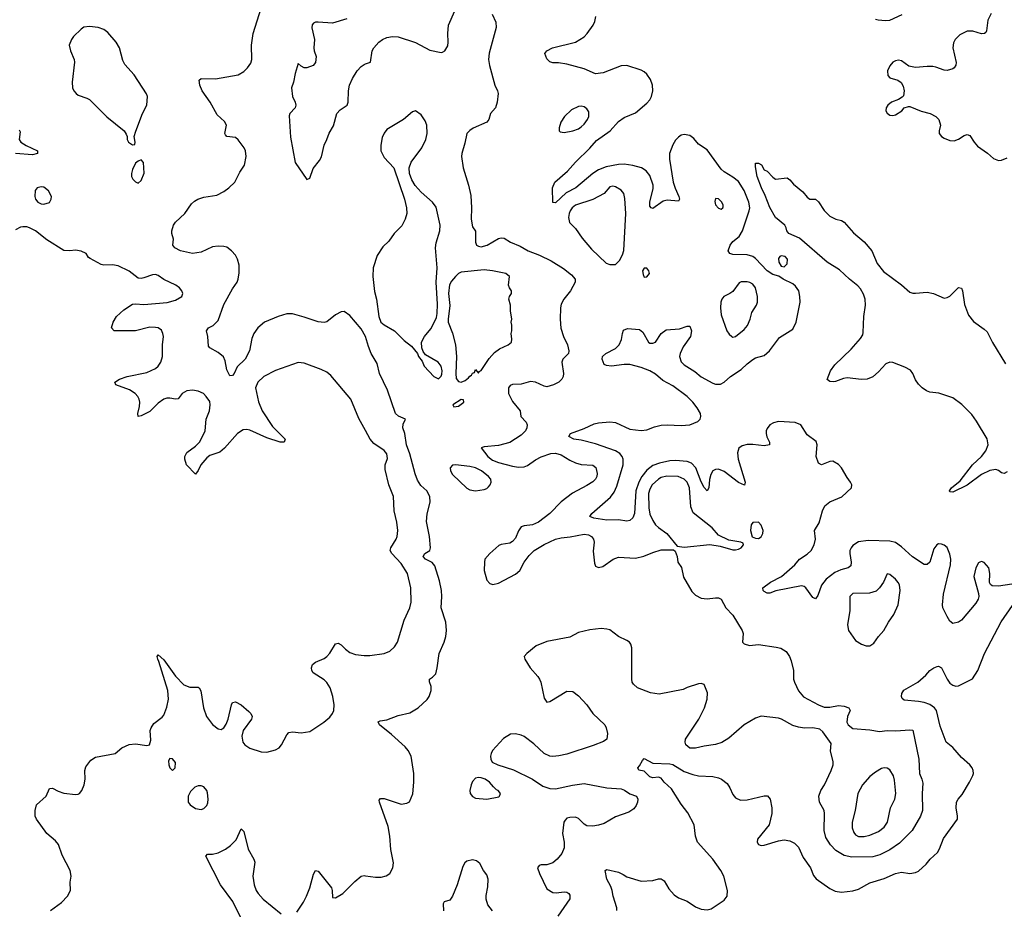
# Model space of a CAD drawing. Header units: inches. Extents: x 1603819 to 1745079, y 385938 to 533966.
# Tile 534 of 561: x 1657581 to 1664470, y 502099 to 508328. Entities that reach past the tile are written whole.
import ezdxf

# ---------------------------------------------------------------- set-up
doc = ezdxf.new("R2010")
doc.units = ezdxf.units.IN
doc.header["$MEASUREMENT"] = 0
doc.layers.add('B6550', color=7, linetype='Continuous')
doc.layers.add('B6560', color=7, linetype='Continuous')

msp = doc.modelspace()

# ---------------------------------------------------------------- linework, layer by layer
at = {"layer": 'B6550', "color": 5}
for points, elevation in [([(1660000, 506108.6), (1659999.6, 506110), (1659970, 506162.7), (1659890, 506257.2), (1659850, 506284), (1659830, 506282), (1659790, 506262), (1659730, 506212.7), (1659710, 506207.6), (1659670, 506211.3), (1659570, 506246), (1659490, 506268), (1659450, 506268), (1659390, 506249.7), (1659293, 506210), (1659246, 506170), (1659219.5, 506130), (1659204.2, 506095.8), (1659188, 506010), (1659158.7, 505950), (1659102, 505898), (1659082, 505850), (1659070, 505836), (1659050, 505834), (1659030, 505875.3), (1659018.5, 505938.5), (1659006, 505966), (1658970, 505997), (1658910, 506029), (1658902, 506042), (1658897.6, 506110), (1658887.3, 506150), (1658901.2, 506170), (1658934.1, 506185.9), (1658970, 506222.4), (1659010, 506333), (1659070, 506443), (1659101.7, 506490), (1659109.8, 506510), (1659116.2, 506556.2), (1659115.4, 506610), (1659105.6, 506650), (1659090, 506679.3), (1659063.7, 506710), (1659030, 506734.5), (1659010, 506739.5), (1658970, 506741.3), (1658930, 506736.4), (1658850, 506699.7), (1658790, 506691.2), (1658705.2, 506710), (1658665.2, 506730), (1658652.3, 506750), (1658657.2, 506790), (1658646, 506830), (1658646, 506850), (1658656, 506890), (1658670, 506910.7), (1658736, 506970), (1658782, 507038), (1658802.7, 507057.3), (1658828.1, 507071.9), (1658870, 507085.3), (1658959.8, 507100.2), (1659010, 507125.3), (1659044.5, 507150), (1659087, 507190), (1659120.1, 507259.9), (1659153.6, 507310), (1659165.1, 507370), (1659160.5, 507410), (1659152.3, 507430), (1659110, 507485.6), (1659090, 507502), (1659029.7, 507509.7), (1659021, 507521), (1659017, 507530), (1659027.6, 507590), (1659014.2, 507614.2), (1658962.2, 507662.2), (1658914.2, 507750), (1658858.4, 507830), (1658840.4, 507870), (1658836.6, 507903.4), (1658850, 507915.8), (1658950, 507913.7), (1659110, 507942), (1659150, 507964.2), (1659175.1, 507990), (1659197, 508023), (1659205.4, 508050), (1659202.7, 508150), (1659215.1, 508230), (1659271, 508409)], 360), ([(1659870, 508332.7), (1659770, 508302.4), (1659669.5, 508310.5), (1659649.6, 508310.4), (1659635.5, 508304.5), (1659627.6, 508292.4), (1659625.1, 508270), (1659644.5, 508190), (1659639.5, 508130), (1659641.2, 508110), (1659655.6, 508070), (1659651.3, 508028.7), (1659633.8, 508006.2), (1659590, 507991), (1659571.3, 507991.3), (1659550, 508002), (1659530, 508022), (1659507.3, 507950), (1659497.2, 507890), (1659482.7, 507850), (1659489, 507790), (1659509.1, 507749.1), (1659512.7, 507730), (1659508.7, 507710), (1659470, 507672), (1659466.3, 507653.7), (1659474.6, 507505.4), (1659507, 507327), (1659590, 507208.7), (1659610, 507219), (1659634.9, 507285.1), (1659679, 507341), (1659692.8, 507367.2), (1659711, 507450), (1659730.6, 507489.4), (1659745.8, 507534.2), (1659776, 507584), (1659799.1, 507670), (1659822.4, 507697.6), (1659872.7, 507730), (1659878.3, 507750), (1659881.1, 507830), (1659889.2, 507870), (1659910, 507916.3), (1659941.5, 507970), (1659970, 508000.5), (1659990, 508014.7), (1660000, 508018)], 340), ([(1657576.1, 507556.1), (1657583.5, 507543.5), (1657577.4, 507490), (1657588.8, 507470), (1657625.7, 507445.7), (1657704, 507410), (1657706, 507390), (1657670, 507380.4), (1657550, 507389.9)], 360), ([(1660000, 505451.1), (1659954.6, 505534.5), (1659898.7, 505670), (1659757.3, 505837.3), (1659730, 505858.9), (1659690, 505878.5), (1659570, 505922.4), (1659530, 505927.6), (1659370, 505871.2), (1659290, 505829.7), (1659247.6, 505790), (1659231.5, 505750), (1659251.7, 505651.7), (1659277, 505590), (1659350, 505478.4), (1659437.1, 505390), (1659431.3, 505370), (1659404, 505370), (1659310, 505399.8), (1659190, 505454.2), (1659170, 505458.8), (1659144.3, 505455.7), (1659105.7, 505430), (1659012.7, 505327.3), (1658980.3, 505299.7), (1658910, 505275.2), (1658890, 505259.8), (1658849, 505210), (1658830, 505172.3), (1658810, 505145.2), (1658748.2, 505210), (1658735.1, 505250), (1658736.4, 505270), (1658750, 505296.9), (1658810, 505340.6), (1658837.8, 505370), (1658851.4, 505390), (1658877.7, 505450), (1658886.2, 505530), (1658907.6, 505590), (1658914.2, 505630), (1658910, 505655.1), (1658886.3, 505690), (1658867.3, 505710), (1658830, 505727.6), (1658790, 505734.2), (1658750, 505729.8), (1658718.3, 505710), (1658690, 505673.6), (1658670, 505669.7), (1658630, 505678.5), (1658610, 505677.3), (1658590, 505669.8), (1658550, 505642.4), (1658490, 505583.9), (1658430, 505554.3), (1658410, 505549.6), (1658407.6, 505570), (1658419.9, 505620.1), (1658421.8, 505650), (1658417.5, 505670), (1658406.5, 505690), (1658387.8, 505710), (1658350, 505736.3), (1658254, 505770), (1658246.6, 505790), (1658278, 505810), (1658331.4, 505828.6), (1658470, 505856.5), (1658530, 505886), (1658550, 505902.7), (1658567, 505930), (1658578.9, 505970), (1658579.8, 506050), (1658585.7, 506110), (1658583.1, 506130), (1658573, 506153), (1658550, 506169.7), (1658530, 506173.2), (1658490, 506173.7), (1658390, 506148.9), (1658242, 506150), (1658222.7, 506170), (1658234, 506210), (1658258.4, 506250), (1658310, 506297.1), (1658370, 506334.9), (1658390, 506338.4), (1658450, 506334.3), (1658530, 506340.2), (1658611.4, 506348.6), (1658670, 506364), (1658715.1, 506390), (1658722, 506410), (1658714.5, 506430), (1658698, 506450), (1658672.3, 506470), (1658590, 506508.2), (1658550, 506536.9), (1658530, 506543.1), (1658510, 506541.5), (1658450, 506519.7), (1658430, 506515.1), (1658410, 506517), (1658346.9, 506566.9), (1658270, 506605.1), (1658230, 506611.8), (1658169.4, 506609.4), (1658150, 506614), (1658074.6, 506654.6), (1658063.1, 506663.1), (1658046, 506690), (1658010, 506708), (1657970, 506715.1), (1657930.4, 506709.6), (1657890, 506711.6), (1657770, 506786), (1657690, 506848.9), (1657650, 506869.8), (1657630, 506876.5), (1657602.3, 506877.7), (1657585.5, 506874.5), (1657550, 506856.3)], 380), ([(1657797.2, 502090), (1657874.2, 502145.9), (1657914.5, 502190), (1657935.6, 502230), (1657934.8, 502290), (1657941.4, 502330), (1657934.8, 502370), (1657877.8, 502477.8), (1657852, 502552), (1657830, 502578), (1657769.7, 502629.7), (1657697.2, 502730), (1657689, 502750), (1657688.7, 502790), (1657699, 502830), (1657765.2, 502890), (1657790, 502944.7), (1657810, 502946), (1657850, 502924.9), (1657890, 502913), (1657970, 502902), (1657990, 502904), (1657999, 502910), (1658016, 502930), (1658032, 502970), (1658038.4, 503010), (1658037, 503070), (1658042.7, 503097.3), (1658077.7, 503142.3), (1658110, 503163.8), (1658249.2, 503190.8), (1658295.3, 503230), (1658347.2, 503252.8), (1658390, 503257.3), (1658470, 503246), (1658488.7, 503251.3), (1658497.2, 503282.8), (1658492.7, 503350), (1658500.9, 503370), (1658519.1, 503400.9), (1658576.9, 503443.1), (1658590, 503458.8), (1658610, 503514.8), (1658621.1, 503570), (1658618.2, 503630), (1658555.1, 503835.1), (1658546.6, 503850), (1658542.7, 503870), (1658550, 503881), (1658590, 503844.9), (1658670, 503730.3), (1658730, 503670.4), (1658770, 503653.7), (1658830, 503654.4), (1658837.3, 503650), (1658848.7, 503628.7), (1658866.3, 503510), (1658887.7, 503450), (1658930, 503391.8), (1658970, 503362), (1658990, 503358.7), (1658997.6, 503362.4), (1659010, 503370.4), (1659025.6, 503394.4), (1659040.3, 503430), (1659062, 503530), (1659070, 503546), (1659090, 503550.6), (1659130, 503530.6), (1659184.1, 503484.1), (1659198.8, 503470), (1659207.7, 503450), (1659201.6, 503430), (1659143.9, 503350), (1659135.4, 503310), (1659141.8, 503270), (1659155.3, 503250), (1659190, 503227.6), (1659270, 503201.1), (1659310, 503199.5), (1659370, 503215.6), (1659395.6, 503230), (1659413, 503250), (1659450, 503321), (1659463.9, 503336.1), (1659490, 503340.5), (1659550, 503335.5), (1659610, 503344.9), (1659709.7, 503410.3), (1659750, 503444.9), (1659770, 503470.8), (1659778.7, 503490), (1659782, 503530), (1659771.8, 503590), (1659753.1, 503650), (1659730, 503687.6), (1659710, 503706.3), (1659633.6, 503753.6), (1659624.5, 503770), (1659621.6, 503790), (1659630, 503812.7), (1659649.5, 503830), (1659710, 503855.8), (1659730, 503869.1), (1659750, 503892), (1659790, 503958), (1659810, 503962.4), (1659830, 503950.4), (1659859.4, 503919.4), (1659890, 503896.9), (1659930, 503883.6), (1659990, 503874.9), (1660000, 503875.2)], 380), ([(1659180.5, 501930), (1659072.5, 502152.5), (1658986.3, 502270), (1658884, 502470), (1658895.3, 502484.7), (1658930, 502486), (1658970, 502494.8), (1659020.2, 502519.8), (1659055.5, 502544.5), (1659094.8, 502585.2), (1659130, 502662), (1659150, 502644.7), (1659180.2, 502520.2), (1659219.3, 502450), (1659226, 502430), (1659211.1, 502330), (1659222, 502270), (1659236, 502230), (1659248.4, 502208.4), (1659284, 502170), (1659410, 502067.9)], 360), ([(1659520.5, 502079.5), (1659566.3, 502150), (1659586.3, 502190), (1659609.6, 502250), (1659635.6, 502344.4), (1659650, 502371), (1659670, 502366.8), (1659762, 502250), (1659768, 502230), (1659770, 502182), (1659790, 502179.1), (1659840.9, 502210), (1659925.3, 502294.7), (1659969.7, 502330.3), (1659990, 502334.4), (1660000, 502333)], 360)]:
    msp.add_lwpolyline(points, dxfattribs=dict(at, elevation=elevation))
at = {"layer": 'B6550', "color": 5, "elevation": 380}
for points in [[(1658070, 508279.7), (1658030, 508274.5), (1658010, 508262), (1657958, 508210), (1657943, 508190), (1657927.3, 508150), (1657937.1, 508110), (1657961.3, 508050), (1657963.1, 508030), (1657948.4, 507890), (1657950.7, 507850), (1657959.1, 507830), (1657974.8, 507810), (1657990, 507799.1), (1658050, 507779.3), (1658070, 507768), (1658190, 507648), (1658311.3, 507550), (1658326.4, 507526.4), (1658332, 507510), (1658332, 507490), (1658342, 507470), (1658370, 507452), (1658386, 507454), (1658388, 507470), (1658382, 507510), (1658392.9, 507547.1), (1658439, 507670), (1658469, 507730), (1658475.3, 507790), (1658468.9, 507808.9), (1658382, 507942), (1658315.1, 508015.1), (1658302.7, 508042.7), (1658278.7, 508130), (1658254.7, 508170), (1658197, 508237), (1658170, 508259.1), (1658130, 508273.7)], [(1658430, 507346), (1658410, 507338), (1658390, 507322), (1658370, 507278), (1658364, 507250), (1658362.8, 507230), (1658371.3, 507210), (1658390, 507191.3), (1658410, 507182), (1658430, 507202), (1658452.3, 507252.3), (1658448, 507328)], [(1657730, 507158), (1657702.8, 507150), (1657688.8, 507131.2), (1657686.3, 507090), (1657690.4, 507070), (1657706.7, 507050), (1657730, 507038.4), (1657750, 507035.5), (1657790, 507046.8), (1657801.2, 507070), (1657802.7, 507090), (1657782.7, 507130), (1657750, 507154.3)], [(1658630, 503154), (1658622, 503138), (1658624, 503110), (1658631.3, 503090), (1658650, 503071.3), (1658668.7, 503090), (1658670, 503126), (1658650, 503153.2)], [(1658850, 502964.2), (1658830, 502964.2), (1658805.4, 502954.6), (1658775.6, 502924.4), (1658760.3, 502890), (1658760.4, 502850), (1658773, 502830), (1658810, 502805.3), (1658850, 502797.6), (1658870, 502804.9), (1658890, 502824.9), (1658896.8, 502843.2), (1658899.1, 502870), (1658893.9, 502913.9), (1658889.6, 502930), (1658870, 502956.9)]]:
    msp.add_lwpolyline(points, close=True, dxfattribs=at)
at = {"layer": 'B6560', "color": 5}
for points, elevation in [([(1660000, 508018), (1660036, 508030), (1660047.1, 508110), (1660057.6, 508130), (1660093.4, 508170), (1660120.2, 508190), (1660150, 508202.5), (1660190, 508209.2), (1660228.3, 508208.3), (1660350, 508167.1), (1660450, 508115.1), (1660530, 508098.7), (1660539.2, 508100.8), (1660556.4, 508110), (1660576.4, 508143.6), (1660579.6, 508170), (1660575.6, 508230), (1660581.1, 508290), (1660625.2, 508390)], 340), ([(1660886.6, 508366.6), (1660912.3, 508310), (1660914, 508274), (1660866.6, 508093.4), (1660862, 508050), (1660867.9, 508007.9), (1660904.2, 507870), (1660924.5, 507830), (1660929.6, 507810), (1660921.7, 507750), (1660909.8, 507710.2), (1660876, 507670), (1660862.7, 507630), (1660849.6, 507610.4), (1660752.7, 507567.3), (1660730, 507552), (1660710, 507530.4), (1660696.2, 507463.8), (1660674.3, 507390), (1660673, 507370), (1660684.8, 507290), (1660722, 507170), (1660736.4, 507096.4), (1660740.9, 507010), (1660738.9, 506930), (1660750, 506878), (1660770, 506846), (1660771.1, 506770), (1660777.7, 506750), (1660790, 506741.2), (1660810, 506737.1), (1660850.8, 506749.2), (1660930, 506795.6), (1660950, 506800.9), (1660970, 506798), (1661016, 506770), (1661082.4, 506742.4), (1661138, 506710), (1661218.7, 506678.7), (1661299.4, 506639.4), (1661385.1, 506585.1), (1661440.7, 506540.7), (1661466.3, 506510), (1661467.8, 506490), (1661435.6, 506430), (1661387.8, 506370), (1661370, 506334.8), (1661365.4, 506310), (1661361.7, 506230), (1661367.7, 506167.7), (1661385.6, 506110), (1661413.4, 506050), (1661424, 506010), (1661420.8, 505990), (1661381.1, 505950), (1661373.1, 505930), (1661384.8, 505850), (1661383.5, 505830), (1661373.3, 505810), (1661352, 505790), (1661315.1, 505770), (1661270, 505756.9), (1661250, 505760.9), (1661190, 505788.8), (1661154.4, 505794.4), (1661090, 505776), (1661030, 505774.4), (1661013.1, 505766.9), (1661000.7, 505750), (1660999.8, 505710), (1661030, 505654), (1661081.6, 505590), (1661088.2, 505550), (1661125.1, 505510), (1661132.6, 505490), (1661129.7, 505470), (1661120.5, 505450), (1661090, 505419.5), (1661010, 505367.7), (1660930, 505346.3), (1660830, 505337), (1660809.6, 505330), (1660856.8, 505270), (1660890, 505243.8), (1660930, 505227.3), (1661030, 505200.6), (1661070, 505194.2), (1661110, 505197.5), (1661133.1, 505206.9), (1661190, 505246.3), (1661230, 505267.2), (1661297.3, 505290), (1661330, 505292.7), (1661370, 505280.7), (1661430, 505243.5), (1661470, 505225.3), (1661510, 505214.2), (1661590, 505209.4), (1661611.4, 505191.4), (1661620.5, 505150), (1661618.7, 505130), (1661610, 505110.8), (1661590, 505092.4), (1661550, 505065.7), (1661448.4, 505011.6), (1661369.1, 504950.9), (1661290, 504870.2), (1661211.1, 504810), (1661170, 504790.2), (1661110, 504784.6), (1661090, 504775.8), (1661071.6, 504748.4), (1661050, 504697.1), (1661030, 504673.7), (1661010, 504662.6), (1660950, 504654), (1660932.9, 504647.1), (1660869.3, 504590), (1660836, 504550), (1660832.7, 504530), (1660829.7, 504470), (1660850, 504404), (1660870, 504380.9), (1660892, 504372), (1660930, 504383.1), (1661050, 504444.7), (1661079.2, 504470), (1661110.6, 504530), (1661144.6, 504575.4), (1661179.8, 504610), (1661250, 504652), (1661330, 504689.4), (1661370, 504700.9), (1661432.9, 504707.1), (1661530, 504725.4), (1661561, 504721.1), (1661582.6, 504710), (1661596.8, 504690), (1661599.8, 504670), (1661594.3, 504605.7), (1661602, 504522), (1661610, 504500.7), (1661630, 504491.2), (1661660.5, 504499.5), (1661733, 504550), (1661770, 504564.4), (1661890, 504556.8), (1661948.8, 504571.2), (1662010, 504597.2), (1662070, 504616), (1662156, 504616), (1662166.6, 504606.6), (1662180.9, 504570), (1662186.6, 504530), (1662211.8, 504491.8), (1662224.9, 504424.9), (1662283.5, 504323.5), (1662310, 504298), (1662350, 504277.4), (1662390, 504272.9), (1662450, 504280.8), (1662470, 504278.7), (1662490, 504269.6), (1662521.1, 504210), (1662570, 504158.4), (1662636.3, 504050), (1662643.6, 504030), (1662639.3, 503970), (1662650, 503957.2), (1662686.3, 503946.3), (1662750, 503952.4), (1662874.2, 503934.2), (1662907.3, 503927.3), (1662943.5, 503903.5), (1662968.3, 503868.3), (1662978.5, 503838.5), (1662995.4, 503770), (1662996.1, 503710), (1663001.8, 503690), (1663029.2, 503629.2), (1663065.7, 503585.7), (1663170, 503529.6), (1663210, 503513.3), (1663250, 503513.3), (1663310, 503525.1), (1663350, 503522), (1663382, 503510), (1663392.7, 503490), (1663374, 503450), (1663368.7, 503410), (1663378, 503390), (1663410, 503364), (1663530, 503356.3), (1663597.2, 503342.8), (1663650, 503349.8), (1663712.3, 503347.7), (1663810, 503356.2), (1663830, 503352.7), (1663872.3, 503150), (1663876, 503050), (1663893.7, 503010), (1663900.9, 502980.9), (1663896.2, 502910), (1663897.3, 502790), (1663884, 502750), (1663825.1, 502650), (1663737.1, 502562.9), (1663670, 502514.8), (1663599.2, 502480.8), (1663550, 502465.9), (1663404.5, 502464.5), (1663350, 502475.9), (1663291.3, 502511.3), (1663253.6, 502550), (1663222.5, 502602.5), (1663208.6, 502650), (1663213.2, 502770), (1663210, 502790.6), (1663177.4, 502850), (1663173.4, 502890), (1663187.2, 502930), (1663212, 502970), (1663259.5, 503070), (1663271.6, 503110), (1663273, 503133), (1663254.4, 503205.6), (1663258.8, 503258.8), (1663201.4, 503341.4), (1663179.3, 503359.3), (1663130.5, 503370.5), (1663071.7, 503368.3), (1663030, 503374.4), (1662990, 503386), (1662910.8, 503430), (1662890, 503437), (1662770, 503451.7), (1662730, 503438), (1662650, 503390.2), (1662542, 503298), (1662492.6, 503267.4), (1662450, 503252.8), (1662370, 503241.8), (1662310, 503226.2), (1662270, 503227.7), (1662242.6, 503250), (1662236, 503270), (1662240.2, 503290), (1662333.4, 503430), (1662371.8, 503510), (1662392.2, 503570), (1662393.4, 503613.4), (1662370, 503674), (1662350, 503680.5), (1662330, 503678), (1662250, 503652.2), (1662222, 503638), (1662054.6, 503605.4), (1661995.5, 503615.5), (1661904.7, 503650), (1661875.9, 503675.9), (1661866.8, 503690), (1661862.8, 503710), (1661863, 503930), (1661856.1, 503956.1), (1661846.8, 503970), (1661830, 503982), (1661771, 504010), (1661710, 504054.8), (1661690, 504060.7), (1661650, 504064.9), (1661570, 504056.3), (1661490, 504037.1), (1661430, 504005.3), (1661270, 503974.9), (1661195.6, 503944.4), (1661128.7, 503890), (1661109.4, 503870), (1661116, 503850), (1661151.8, 503790), (1661206, 503730), (1661218.7, 503710), (1661227.8, 503690), (1661250, 503578), (1661268.7, 503550), (1661290, 503554), (1661410, 503626.4), (1661450, 503624.2), (1661490, 503594.1), (1661547.9, 503530), (1661590.6, 503470.6), (1661674.6, 503390), (1661684.8, 503370), (1661693.1, 503330), (1661690, 503291.3), (1661665.9, 503274.1), (1661593.4, 503246.6), (1661410, 503185.6), (1661352.4, 503172.4), (1661310, 503169.3), (1661290, 503172.2), (1661250, 503190.2), (1661177.2, 503257.2), (1661110, 503308), (1661090, 503318), (1661050, 503327.7), (1661015.5, 503324.5), (1660965.6, 503294.4), (1660889.5, 503210.5), (1660879.3, 503190), (1660876, 503170), (1660878, 503150), (1660887, 503130), (1660925.2, 503110), (1661035.1, 503075.1), (1661170, 503009.8), (1661242, 502962), (1661290, 502945.4), (1661330, 502943.2), (1661447.7, 502967.7), (1661530, 502979), (1661690, 502949.9), (1661790, 502942.3), (1661812.9, 502932.9), (1661850, 502907.4), (1661896.2, 502890), (1661906.3, 502870), (1661904.7, 502850), (1661895.2, 502824.8), (1661877.3, 502802.7), (1661841.8, 502778.2), (1661750, 502745.2), (1661670, 502700.7), (1661630, 502687), (1661590, 502681.5), (1661550, 502683.2), (1661530, 502694.3), (1661490, 502735.6), (1661470, 502743.6), (1661430, 502742.3), (1661410, 502736), (1661396.6, 502723.4), (1661388.7, 502710), (1661379.2, 502630), (1661390.9, 502570), (1661390.8, 502530), (1661375.1, 502490), (1661342, 502450), (1661310, 502425.4), (1661270, 502411.3), (1661228.7, 502410), (1661214.9, 502405.1), (1661204.2, 502390), (1661216.8, 502350), (1661270, 502242.9), (1661310, 502217.6), (1661335.3, 502215.3), (1661390, 502222), (1661410, 502218), (1661423.7, 502210), (1661430, 502199), (1661430, 502172), (1661347, 502050)], 340), ([(1664570, 504383), (1664430, 504361.5), (1664384.2, 504364.2), (1664373.3, 504373.3), (1664367.7, 504387.7), (1664369.8, 504450), (1664361, 504490), (1664330, 504527.6), (1664310, 504535.1), (1664298.8, 504530), (1664290, 504524.5), (1664270, 504489.3), (1664258, 504430), (1664290.6, 504310), (1664292.7, 504290), (1664287, 504270), (1664270, 504242.9), (1664170, 504122.9), (1664150, 504109.6), (1664110, 504099.3), (1664090, 504116), (1664070, 504149.3), (1664040.5, 504210), (1664038.7, 504230), (1664044.8, 504304.8), (1664094.4, 504510), (1664095.2, 504550), (1664090, 504586), (1664070, 504631.2), (1664050, 504648), (1664030, 504656.3), (1664010, 504656.9), (1663997.3, 504650), (1663977.2, 504622.8), (1663948.5, 504530), (1663930, 504513), (1663910, 504514), (1663826.7, 504566.7), (1663750, 504637.8), (1663710, 504666.4), (1663670, 504677.3), (1663518.1, 504681.9), (1663450, 504671.1), (1663410, 504645.7), (1663397.6, 504630), (1663390.2, 504610), (1663388.3, 504590), (1663398.5, 504530), (1663395.2, 504504.8), (1663377.3, 504490), (1663325.4, 504474.6), (1663284, 504456), (1663224, 504410), (1663191.6, 504368.4), (1663164.9, 504295.1), (1663150, 504272.3), (1663130, 504282), (1663081.7, 504350), (1663070, 504358.8), (1663050, 504362.9), (1662872.2, 504327.8), (1662830, 504311.6), (1662810, 504312), (1662790, 504323.7), (1662782.7, 504330), (1662779.5, 504350), (1662834, 504390), (1662911, 504429), (1663005.1, 504510), (1663037.7, 504550), (1663090, 504584.3), (1663117.7, 504610), (1663139.1, 504650), (1663148.2, 504690), (1663142.7, 504750), (1663174.2, 504805.8), (1663198.6, 504890), (1663215.4, 504924.6), (1663250, 504951.3), (1663333.9, 504986.1), (1663400.9, 505050), (1663403.7, 505070), (1663394.5, 505090), (1663370, 505122), (1663332, 505190), (1663310, 505213.1), (1663270, 505235.7), (1663250, 505235), (1663190, 505211.1), (1663170, 505223.6), (1663153.7, 505270), (1663161.4, 505350), (1663154.7, 505374.7), (1663090, 505421), (1663046, 505490), (1663007.3, 505507.3), (1662890, 505513.9), (1662854.3, 505505.7), (1662828.4, 505490), (1662810, 505465.6), (1662804, 505450), (1662803.5, 505430), (1662808, 505408), (1662826.9, 505370), (1662828, 505350), (1662790, 505343.6), (1662710, 505354.3), (1662670, 505353.9), (1662636.4, 505343.6), (1662613.1, 505326.9), (1662603.9, 505296.1), (1662607.5, 505250), (1662657.3, 505090), (1662651.5, 505068.5), (1662610, 505087.2), (1662510, 505164.8), (1662470, 505179.8), (1662450, 505178.2), (1662430, 505168.2), (1662416.1, 505143.9), (1662407.6, 505107.6), (1662402.6, 505050), (1662390, 505028), (1662370, 505051.5), (1662350, 505091.1), (1662310.9, 505190.9), (1662282, 505222), (1662250, 505234.5), (1662170, 505240.9), (1662130, 505237.9), (1662056.4, 505223.6), (1662010, 505206.7), (1661970, 505173.7), (1661934.7, 505130), (1661913.1, 505090), (1661891.7, 505030), (1661882.4, 504870), (1661870, 504839.1), (1661850, 504820.4), (1661830, 504817.3), (1661770, 504826), (1661690, 504823.7), (1661598.5, 504838.5), (1661569.2, 504850), (1661582.9, 504870), (1661715.1, 504984.9), (1661740.4, 505019.6), (1661758.5, 505061.5), (1661804.1, 505210), (1661804.3, 505250), (1661795.6, 505270), (1661779.4, 505290), (1661750, 505308.6), (1661610, 505357.1), (1661510, 505383.2), (1661459, 505390), (1661422, 505410), (1661434, 505430), (1661530, 505464.9), (1661601, 505499), (1661630, 505505.2), (1661710, 505511.2), (1661748.5, 505508.5), (1661850, 505460.6), (1661930.2, 505450.2), (1661970, 505455.8), (1662022.2, 505477.8), (1662070, 505487.9), (1662111.3, 505491.3), (1662210, 505485.8), (1662270, 505491.7), (1662325.9, 505514.1), (1662342, 505530), (1662347.6, 505550), (1662343.6, 505570), (1662320.9, 505610), (1662289.9, 505650), (1662250, 505689.3), (1662150, 505764.3), (1662080.3, 505800.3), (1662030, 505845.4), (1661990.9, 505870), (1661930, 505893.2), (1661850, 505913.6), (1661810, 505913.9), (1661721.3, 505901.3), (1661686.1, 505906.1), (1661670, 505913.2), (1661656.2, 505950), (1661659.5, 505970), (1661680.9, 505990), (1661750, 506025.7), (1661774.7, 506050), (1661792.3, 506087.7), (1661797.6, 506130), (1661806.7, 506153.3), (1661833.6, 506166.4), (1661918.3, 506158.3), (1661940.7, 506140.7), (1661980.7, 506070), (1661990, 506063.8), (1662010, 506063.8), (1662030, 506070.7), (1662069.8, 506130.2), (1662104.4, 506155.6), (1662197.6, 506162.4), (1662250, 506181.6), (1662270, 506180.7), (1662281.1, 506150), (1662275.5, 506110), (1662223.5, 506036.5), (1662201.3, 505990), (1662198.3, 505970), (1662210, 505932), (1662230.2, 505910), (1662305.2, 505865.2), (1662350, 505826.3), (1662430, 505781.8), (1662450, 505775.2), (1662483.5, 505776.5), (1662511.1, 505788.9), (1662555.1, 505830), (1662630, 505878.6), (1662670, 505917.2), (1662710, 505947.3), (1662730, 505959.7), (1662790, 505976.1), (1662827.3, 506010), (1662897.2, 506102.8), (1662990, 506162), (1663013.6, 506210), (1663042, 506350), (1663040.5, 506390), (1663032.1, 506430), (1663010, 506461.3), (1662990, 506478), (1662924, 506510), (1662891.4, 506531.4), (1662850, 506544.2), (1662810, 506569.9), (1662730, 506655.9), (1662710, 506669.9), (1662670, 506681.2), (1662570, 506683.8), (1662548.5, 506690), (1662537, 506710), (1662551.9, 506750), (1662570, 506773.9), (1662615.4, 506810), (1662639.2, 506850), (1662685.2, 506990), (1662688.9, 507011.1), (1662683.5, 507050), (1662650, 507131.4), (1662610, 507194), (1662570, 507225.8), (1662510, 507262), (1662490, 507280.4), (1662390, 507417.4), (1662330, 507457.3), (1662296.6, 507496.6), (1662270, 507516.4), (1662230, 507523.5), (1662210, 507518.2), (1662190, 507506), (1662170, 507484), (1662150, 507451.1), (1662128.6, 507390), (1662127.3, 507350), (1662154.2, 507190), (1662167.1, 507147.1), (1662193.4, 507090), (1662197.1, 507070), (1662190, 507057.2), (1662110, 507064.5), (1662083.9, 507056.1), (1662010, 507005.6), (1661999, 507010), (1661990, 507022), (1661989.8, 507049.8), (1662013.4, 507146.6), (1662014.3, 507170), (1661990, 507237.3), (1661963.8, 507270), (1661931.2, 507291.2), (1661870, 507307.6), (1661810, 507315.8), (1661770, 507313.6), (1661683.6, 507296.4), (1661630, 507276.2), (1661590.2, 507250), (1661472.8, 507150), (1661405, 507115), (1661330, 507044.7), (1661310, 507048.7), (1661307.8, 507150), (1661325.6, 507190), (1661413.1, 507266.9), (1661468.6, 507330), (1661570, 507427.2), (1661617.7, 507482.3), (1661712.7, 507550), (1661770, 507614.6), (1661810, 507642), (1661890, 507674.9), (1661970, 507743.8), (1661990, 507767.1), (1662001.8, 507790), (1662011.3, 507830), (1662009, 507870), (1661994, 507910), (1661970, 507945.6), (1661950, 507962.2), (1661930, 507973.5), (1661830, 508006.6), (1661790, 508004), (1661663.5, 507956.5), (1661610, 507949.1), (1661530, 507982.6), (1661410, 508015.6), (1661350, 508025.4), (1661310, 508025.6), (1661290, 508032.7), (1661270, 508054), (1661255.1, 508090), (1661269.3, 508110), (1661309.2, 508130), (1661470, 508170.3), (1661530, 508207.9), (1661552.1, 508230), (1661593.5, 508290), (1661605.2, 508314.8), (1661612.1, 508350)], 320), ([(1663570, 508332.3), (1663587.5, 508327.5), (1663637.9, 508322.1), (1663670, 508323.8), (1663755.4, 508364.6)], 320), ([(1664379.1, 508370), (1664355.8, 508324.2), (1664345.5, 508250), (1664341.4, 508238.6), (1664331.3, 508230), (1664310, 508229.7), (1664250, 508246.6), (1664210, 508247.8), (1664158, 508222), (1664126, 508190), (1664113.8, 508166.2), (1664110.4, 508130.4), (1664133, 508027), (1664130, 508008.7), (1664118.8, 507990), (1664110, 507984.5), (1664070, 507971.6), (1664050, 507973.6), (1663990, 507995.8), (1663970, 507998.9), (1663930, 507999.7), (1663850, 507992), (1663802.5, 508002.5), (1663750, 508039.5), (1663730, 508044.5), (1663710, 508040.7), (1663690, 508029.5), (1663670, 508003.7), (1663654, 507970), (1663656.4, 507936.4), (1663670, 507920.5), (1663724.1, 507904.1), (1663748.3, 507888.3), (1663763.4, 507863.4), (1663770.5, 507829.5), (1663764.5, 507795.5), (1663755.5, 507784.5), (1663730.5, 507769.5), (1663680.7, 507750), (1663655.5, 507730), (1663643.1, 507710), (1663641.3, 507690), (1663650, 507674), (1663670, 507660.3), (1663690, 507657.6), (1663710, 507662), (1663752.3, 507690), (1663770, 507711), (1663799.3, 507720.7), (1663810, 507720.5), (1663888.1, 507688.1), (1663950.8, 507670), (1663990.7, 507650), (1664013, 507630), (1664024.9, 507590), (1664014.8, 507550), (1664014.8, 507530), (1664031, 507510), (1664050, 507497.3), (1664090, 507480.7), (1664120.2, 507479.8), (1664150, 507490.8), (1664190, 507517.3), (1664210, 507522.8), (1664230, 507518), (1664259.3, 507470), (1664282.8, 507442.8), (1664353.7, 507393.7), (1664395.1, 507355.1), (1664430, 507342), (1664450, 507344.2), (1664490, 507360.3)], 320), ([(1664490, 505161), (1664470, 505149.7), (1664450, 505154), (1664430, 505171.8), (1664410, 505178.6), (1664368.7, 505171.3), (1664310, 505142.8), (1664210, 505069.2), (1664110, 505018.4), (1664090, 505022), (1664086.6, 505030), (1664100.5, 505050), (1664160.3, 505099.7), (1664248.5, 505211.5), (1664311.5, 505268.5), (1664341.7, 505310), (1664357.3, 505350), (1664350, 505393.1), (1664276.5, 505516.5), (1664243, 505563), (1664173.3, 505633.3), (1664110, 505680.5), (1664011.6, 505711.6), (1663950, 505720.7), (1663925.2, 505730), (1663895.7, 505750), (1663870, 505774.9), (1663850, 505805.7), (1663830.2, 505850.2), (1663812.8, 505872.8), (1663774.9, 505894.9), (1663690, 505926.9), (1663670, 505929), (1663640.9, 505919.1), (1663590, 505863.2), (1663550, 505827.8), (1663510, 505809.7), (1663470, 505808.3), (1663370, 505820.5), (1663344.2, 505815.8), (1663290, 505793.6), (1663272.1, 505792.1), (1663250, 505794), (1663230, 505808), (1663255.1, 505870), (1663284.5, 505910), (1663399.8, 506020.2), (1663463.9, 506096.1), (1663479.4, 506120.6), (1663483.6, 506136.4), (1663488.3, 506250), (1663499.5, 506330), (1663495.7, 506370), (1663484.8, 506404.8), (1663463, 506443), (1663444.5, 506464.5), (1663386, 506510), (1663317.3, 506577.3), (1663231.1, 506630), (1663037.1, 506797.1), (1662962.4, 506830), (1662948.3, 506850), (1662944.7, 506870), (1662934.7, 506890), (1662870, 506943.1), (1662830, 507011.6), (1662797.9, 507097.9), (1662770.8, 507150), (1662742, 507230), (1662730, 507298), (1662730, 507322), (1662750, 507322.8), (1662770.4, 507310.4), (1662790, 507276), (1662810, 507266), (1662850, 507224.7), (1662870, 507211.3), (1662950, 507221), (1662970, 507206), (1662995.3, 507175.3), (1663061.4, 507121.4), (1663090, 507084.7), (1663110, 507071.3), (1663150, 507071.3), (1663170, 507051.3), (1663210, 506991), (1663250, 506951.3), (1663290.9, 506930.9), (1663330, 506921), (1663350, 506910.8), (1663415.8, 506835.8), (1663490, 506772.4), (1663544, 506710), (1663581.7, 506621.7), (1663624.2, 506564.2), (1663751.2, 506471.2), (1663810, 506420.2), (1663830, 506413.4), (1663850, 506413.4), (1663930, 506420.2), (1663974.8, 506410), (1664050, 506378.9), (1664070, 506381.7), (1664090, 506391.5), (1664150, 506453.4), (1664170, 506447.3), (1664178, 506430), (1664192.7, 506332.7), (1664219, 506259), (1664254.7, 506214.7), (1664330, 506160.9), (1664350, 506141.3), (1664387.9, 506067.9), (1664478.7, 505918.7)], 280), ([(1660000, 502333), (1660070, 502323.1), (1660110, 502323.8), (1660146, 502334), (1660169.7, 502350.3), (1660191.1, 502388.9), (1660195.4, 502424.6), (1660177.3, 502517.3), (1660171.4, 502610), (1660158.8, 502678.8), (1660097.2, 502850), (1660096.4, 502863.6), (1660105.2, 502874.8), (1660130, 502874.8), (1660250, 502834.8), (1660290, 502841), (1660309.3, 502850.7), (1660331.6, 502908.4), (1660338.7, 502990), (1660337.7, 503050), (1660319.8, 503170), (1660299.8, 503210), (1660276.8, 503236.8), (1660182.3, 503322.3), (1660098, 503390), (1660089.5, 503410.5), (1660102.5, 503417.5), (1660150, 503425.5), (1660230, 503455.5), (1660310, 503475.5), (1660369.3, 503510), (1660431.3, 503568.7), (1660446.6, 503590), (1660459.5, 503630), (1660459.5, 503659.5), (1660448.7, 503691.3), (1660448, 503710), (1660470, 503724.7), (1660491.7, 503748.3), (1660502.7, 503790), (1660516.2, 503890), (1660551.2, 503970), (1660562.3, 504010), (1660566.2, 504050), (1660562, 504110), (1660529.8, 504210), (1660534.8, 504290), (1660531.9, 504331.9), (1660518.8, 504398.8), (1660484.9, 504504.9), (1660466.1, 504526.1), (1660420.5, 504550), (1660404.7, 504570), (1660415.1, 504590), (1660449.6, 504610.4), (1660456.2, 504630), (1660447.4, 504710), (1660426.6, 504813.4), (1660431.1, 504868.9), (1660453.3, 504950), (1660449.6, 504990), (1660429.7, 505029.7), (1660387.2, 505067.2), (1660364.6, 505104.6), (1660347.8, 505147.8), (1660310, 505287.6), (1660287, 505350), (1660274.4, 505430), (1660261.1, 505470), (1660264.2, 505495.8), (1660281.2, 505530), (1660231, 505551), (1660211.1, 505571.1), (1660153.7, 505733.7), (1660098.4, 505850), (1660081, 505921), (1660040.9, 505990), (1660020.1, 506040.1), (1660000, 506108.6)], 360), ([(1660000, 503875.2), (1660030, 503876), (1660130, 503889), (1660170, 503905.3), (1660204, 503936), (1660223.9, 503970), (1660270, 504124), (1660309.8, 504210), (1660319.8, 504250), (1660316.8, 504350), (1660293, 504450), (1660250, 504520.4), (1660183.5, 504590), (1660173.7, 504610), (1660176.4, 504630), (1660215.3, 504690), (1660222.4, 504710), (1660226.8, 504750), (1660219.3, 504810), (1660200.8, 504890), (1660196.2, 504990), (1660163.5, 505070), (1660137.6, 505177.6), (1660137.8, 505210), (1660154.6, 505254.6), (1660150, 505289), (1660130.8, 505310.8), (1660059.7, 505359.7), (1660033.3, 505390), (1660000, 505451.1)], 380), ([(1661759.6, 502090), (1661758.7, 502110), (1661733.6, 502190), (1661726.6, 502230), (1661717.6, 502257.6), (1661689.4, 502310), (1661678, 502370), (1661690, 502378), (1661770, 502358), (1661803.7, 502343.7), (1661830, 502325.5), (1661930, 502295.8), (1662010, 502299.5), (1662050, 502312.4), (1662070, 502313), (1662090, 502297.3), (1662122.5, 502242.5), (1662160.7, 502200.7), (1662190, 502180.3), (1662250, 502154.9), (1662310, 502116.1), (1662350, 502099.1), (1662390, 502094.3), (1662418.4, 502101.6), (1662510, 502163.8), (1662531.3, 502190), (1662532.9, 502230), (1662506.6, 502330), (1662485.7, 502370), (1662430, 502450.8), (1662322.7, 502570), (1662309.8, 502610), (1662300.3, 502690), (1662255.4, 502775.4), (1662210, 502834.8), (1662142.4, 502942.4), (1662089.8, 502990), (1662070, 503017.6), (1662050, 503023.9), (1662010, 503019.9), (1661990, 503026.3), (1661950, 503066.3), (1661913.2, 503073.2), (1661905.2, 503090), (1661917.4, 503102.6), (1661938.4, 503141.6), (1661950, 503154.8), (1662010, 503122.6), (1662130, 503118), (1662150, 503111.9), (1662230, 503064.7), (1662290, 503042), (1662330, 503033.8), (1662430, 503028.7), (1662470, 503019.5), (1662490.6, 503010), (1662530, 502979.3), (1662550.2, 502950.2), (1662570, 502903), (1662590, 502880.5), (1662623.4, 502863.4), (1662670, 502864.4), (1662790, 502893.4), (1662812.9, 502892.9), (1662831.4, 502870), (1662844.7, 502810), (1662843.6, 502770), (1662824.6, 502690), (1662744, 502590), (1662741.5, 502570), (1662750, 502553), (1662770, 502544.6), (1662790, 502546.8), (1662890, 502578), (1662930, 502585.8), (1662970, 502577.7), (1663002.7, 502562.7), (1663030, 502534.9), (1663062, 502462), (1663114, 502390), (1663136.2, 502336.2), (1663152.8, 502312.8), (1663250, 502243.6), (1663285.6, 502225.6), (1663330, 502218.6), (1663410, 502227.9), (1663450, 502240.8), (1663530, 502285.2), (1663630, 502315.5), (1663710, 502349.1), (1663750, 502358.3), (1663810, 502350.3), (1663850, 502355.8), (1663870, 502366.4), (1663924.1, 502415.9), (1663951.5, 502450), (1664003.1, 502496.9), (1664017.8, 502522.2), (1664045.3, 502594.7), (1664142, 502730), (1664143.5, 502750), (1664132.4, 502810), (1664135.4, 502850), (1664146.3, 502870), (1664176.5, 502903.5), (1664227.8, 502990), (1664250, 503036), (1664254.3, 503050), (1664252.8, 503070), (1664246, 503090), (1664228.4, 503110), (1664170, 503161), (1664110, 503230.7), (1664063.7, 503270), (1664020.9, 503380.9), (1663995.2, 503490), (1663982.5, 503510), (1663950, 503533.4), (1663910, 503547), (1663870, 503554.9), (1663770, 503562.6), (1663755.6, 503575.6), (1663751.3, 503590), (1663753.3, 503610), (1663766.2, 503633.8), (1663865.1, 503690), (1663921.7, 503738.3), (1663950, 503770.5), (1663977.2, 503790), (1664001.5, 503798.6), (1664010, 503800.3), (1664030.2, 503790.2), (1664070.2, 503710), (1664090, 503681.3), (1664110, 503667.4), (1664130, 503662.3), (1664150, 503663.6), (1664246.9, 503713.1), (1664285.1, 503770), (1664330.7, 503890), (1664447.3, 504112.7), (1664585.1, 504310)], 320), ([(1660890, 502087.3), (1660857.1, 502130), (1660844.1, 502170), (1660844.1, 502195.9), (1660856.4, 502256.4), (1660858, 502310), (1660850, 502340.7), (1660826, 502370), (1660799.9, 502419.9), (1660778, 502438), (1660750, 502446), (1660710, 502434.8), (1660695.5, 502424.5), (1660681.2, 502398.8), (1660642, 502270), (1660609.4, 502190.6), (1660590, 502162), (1660550, 502151), (1660543.2, 502136.8), (1660547.2, 502087.2)], 340)]:
    msp.add_lwpolyline(points, dxfattribs=dict(at, elevation=elevation))
for points, elevation in [([(1661510, 507722), (1661490, 507719.1), (1661442.7, 507697.3), (1661392.7, 507650), (1661368.2, 507610), (1661356.3, 507570), (1661356, 507550), (1661362.5, 507542.5), (1661390, 507538.4), (1661450, 507549.2), (1661490, 507564.1), (1661510, 507577.2), (1661530, 507595.2), (1661553.8, 507630), (1661562, 507650), (1661562, 507682), (1661550, 507704.5), (1661530, 507718.7)], 340), ([(1660350, 507688.7), (1660330, 507682), (1660266, 507630), (1660150, 507559.3), (1660130, 507534), (1660117, 507503), (1660106.7, 507450), (1660108.6, 507408.6), (1660130, 507362.8), (1660198.8, 507290), (1660273.4, 507070), (1660287.3, 507010), (1660290.6, 506970), (1660278.8, 506930), (1660254.6, 506885.4), (1660202, 506830), (1660162.9, 506777.1), (1660122.2, 506737.8), (1660082.7, 506677.3), (1660053.8, 506590), (1660052.5, 506530), (1660064.3, 506424.3), (1660077.4, 506370), (1660094, 506250), (1660106.8, 506210), (1660130, 506190.8), (1660202.8, 506150), (1660270, 506082), (1660321.1, 506041.1), (1660364.7, 505990), (1660372, 505970), (1660396, 505936), (1660410, 505902), (1660478, 505830), (1660510, 505812), (1660530, 505832), (1660534, 505846), (1660537, 505870), (1660530, 505902), (1660508.7, 505930), (1660421.2, 505981.2), (1660404, 506004), (1660394, 506030), (1660393.2, 506070), (1660413.2, 506110), (1660456.4, 506163.6), (1660477.7, 506202.3), (1660496.3, 506243.7), (1660502.4, 506270), (1660503.3, 506336.7), (1660494.8, 506490), (1660502.8, 506590), (1660489.6, 506730), (1660494.9, 506765.1), (1660521.3, 506850), (1660522, 506890), (1660495.9, 507015.9), (1660470, 507049), (1660390, 507121.2), (1660347.6, 507167.6), (1660325.6, 507205.6), (1660309.3, 507250), (1660306.6, 507290), (1660319.5, 507330), (1660395.6, 507430), (1660423.6, 507490), (1660431.6, 507530), (1660429.6, 507589.6), (1660418.7, 507618.7), (1660390, 507662)], 360), ([(1661730, 507162.4), (1661710, 507157.6), (1661670.2, 507109.8), (1661591.9, 507068.1), (1661470, 507029.8), (1661446.5, 507010), (1661432.2, 506990), (1661424.3, 506970), (1661421.8, 506941.8), (1661428, 506908), (1661470, 506866.7), (1661517.1, 506797.1), (1661581.8, 506721.8), (1661684, 506624), (1661710, 506612.7), (1661750, 506613.4), (1661777.7, 506642.3), (1661798.2, 506681.8), (1661807.6, 506712.4), (1661821.5, 506970), (1661815.2, 507075.2), (1661807.8, 507110), (1661790, 507133), (1661750, 507156.3)], 340), ([(1662450, 507076), (1662444.4, 507055.6), (1662450, 507031.3), (1662470, 507008), (1662490, 507002), (1662501.2, 507010), (1662502.7, 507017.3), (1662503.7, 507030), (1662494, 507050), (1662470, 507074.5)], 340), ([(1662910, 506674.6), (1662900.4, 506670), (1662890, 506655.1), (1662891.8, 506630), (1662910, 506601.6), (1662930, 506598), (1662950, 506619.1), (1662953.3, 506650), (1662936.3, 506670)], 320), ([(1660830, 506575.6), (1660670, 506559), (1660650, 506550.6), (1660629.2, 506530), (1660602.4, 506497.6), (1660588.6, 506471.4), (1660582.1, 506410), (1660590, 506326), (1660577.6, 506230), (1660579.5, 506210), (1660610, 506133.4), (1660630.6, 506050), (1660636.8, 505970), (1660632.5, 505850), (1660635.7, 505815.7), (1660650, 505794), (1660670, 505788.9), (1660698.6, 505801.4), (1660721, 505819), (1660730, 505831.6), (1660741.7, 505838.3), (1660750, 505853), (1660762, 505858), (1660770, 505878), (1660790, 505852), (1660796, 505864), (1660810, 505870.8), (1660864.7, 505955.3), (1660902.9, 505997.1), (1660937.7, 506022.3), (1660999.3, 506050), (1661020.9, 506070), (1661025.2, 506090), (1661019, 506130), (1661024, 506150), (1661024, 506190), (1661019, 506210), (1661024, 506230), (1661014, 506290), (1661014, 506330), (1661004, 506370), (1661008.7, 506390), (1661022, 506410), (1661022, 506430), (1661008, 506450), (1661002, 506470), (1661008, 506530), (1660982, 506550), (1660888, 506570)], 360), ([(1661970, 506588.7), (1661950, 506588.7), (1661938.8, 506570), (1661942.5, 506542.5), (1661950, 506526), (1661970, 506526.8), (1661988.7, 506550), (1661984, 506570)], 340), ([(1662630, 506493.3), (1662614.9, 506485.1), (1662570, 506424.5), (1662550.2, 506409.8), (1662507, 506390), (1662493.1, 506370), (1662486.2, 506350), (1662483.2, 506310), (1662490, 506261), (1662529.1, 506149.1), (1662544.9, 506124.9), (1662562.8, 506110), (1662570, 506106), (1662590, 506108.4), (1662650, 506158.7), (1662673, 506187), (1662690.9, 506230), (1662703.1, 506276.9), (1662736.3, 506330), (1662743, 506350), (1662744, 506390), (1662729.6, 506450), (1662710, 506476.3), (1662690, 506487.8), (1662670, 506492.8)], 340), ([(1660670, 505668), (1660612, 505630), (1660618, 505618), (1660650, 505622.8), (1660688, 505650), (1660686, 505666)], 360), ([(1660630, 505210.9), (1660610, 505209.4), (1660593, 505190), (1660594.4, 505170), (1660610, 505143.8), (1660710, 505048.5), (1660730, 505035.3), (1660770, 505028.5), (1660830, 505037.6), (1660850, 505046.4), (1660862, 505058), (1660871.8, 505070), (1660878.7, 505090), (1660876.3, 505110), (1660862, 505130), (1660811.1, 505170), (1660770, 505188.8), (1660730, 505198.2)], 360), ([(1662108.7, 505131.3), (1662070, 505121.1), (1662050, 505110.5), (1662006.8, 505070), (1661990, 505041.1), (1661981.5, 505010), (1661982.2, 504910), (1661990, 504864.9), (1662010, 504821.3), (1662030, 504792), (1662050, 504771.8), (1662109.2, 504729.2), (1662181.4, 504641.4), (1662230, 504635.5), (1662410, 504654), (1662481.4, 504641.4), (1662570, 504616), (1662590, 504614.8), (1662610, 504621), (1662628, 504630), (1662646, 504650), (1662642, 504662), (1662626, 504670), (1662543.2, 504683.2), (1662470, 504719.3), (1662425.2, 504770), (1662293.9, 504873.9), (1662276.1, 504916.1), (1662266.4, 505050), (1662251.2, 505090), (1662230.8, 505110.8), (1662188.3, 505128.3)], 340), ([(1662750, 504808.7), (1662710, 504808), (1662698, 504790), (1662694.8, 504750), (1662706.4, 504706.4), (1662730, 504697.3), (1662750, 504696.3), (1662770, 504706.8), (1662780.9, 504730), (1662782.7, 504750), (1662770, 504788)], 340), ([(1663650, 504448.7), (1663623.8, 504390), (1663597.6, 504350), (1663572.8, 504327.2), (1663527.6, 504312.4), (1663411.3, 504310), (1663390.4, 504290), (1663388.9, 504190), (1663372.2, 504090), (1663380.9, 504050), (1663430, 503980.5), (1663470, 503956.3), (1663502.8, 503942.8), (1663530, 503943), (1663557, 503963), (1663590.8, 504009.2), (1663628, 504050), (1663660.5, 504110), (1663697.8, 504162.2), (1663727.8, 504230), (1663742.6, 504330), (1663736.3, 504370), (1663728.1, 504388.1), (1663710, 504409.3), (1663670, 504444)], 340), ([(1663630, 503089.6), (1663610, 503083.6), (1663570, 503059.7), (1663530, 503028), (1663478.9, 502970), (1663446, 502910), (1663427.6, 502790), (1663406.7, 502710), (1663406.5, 502670), (1663416.3, 502636.3), (1663430, 502620.3), (1663450, 502609.2), (1663490, 502608.4), (1663530, 502618.6), (1663590, 502642.8), (1663630, 502673.4), (1663652.7, 502710), (1663673.1, 502810), (1663703.1, 502870), (1663711.8, 502910), (1663702.8, 503002.8), (1663694.3, 503034.3), (1663670, 503075.1), (1663650, 503087.3)], 360), ([(1660790, 503021.3), (1660770, 503016.2), (1660750, 502994.8), (1660739.8, 502970), (1660730.9, 502930), (1660733.7, 502910), (1660748, 502888), (1660770, 502875.9), (1660850, 502869), (1660932.5, 502887.5), (1660938, 502890), (1660944, 502910), (1660928.7, 502930), (1660915.9, 502935.9), (1660895.6, 502955.6), (1660867.8, 502990), (1660836.9, 503010), (1660810, 503019.5)], 360)]:
    msp.add_lwpolyline(points, close=True, dxfattribs=dict(at, elevation=elevation))

doc.saveas('drawing.dxf')
